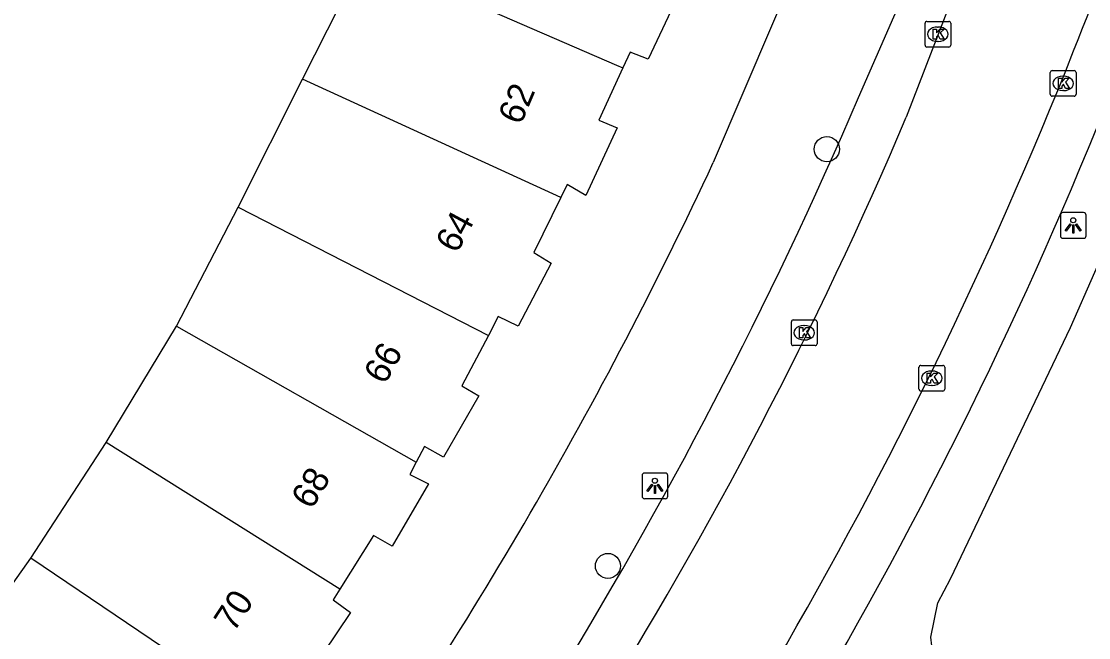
# Model space of a CAD drawing. Extents: x 162542 to 163144, y 380786 to 381511.
# Drawn here: x 163038.53 to 163080.09, y 380967.79 to 380991.8 of the extents above; entities that cross this region are included whole.
import ezdxf

# ---------------------------------------------------------------- set-up
doc = ezdxf.new("R2010")
doc.units = 0
for name, color, linetype in [('IMGEO_Berm_groen', 7, 'Continuous'), ('IMGEO_Boom', 7, 'Continuous'), ('IMGEO_Kolk', 7, 'Continuous'), ('IMGEO_Lichtpunt', 7, 'Continuous'), ('IMGEO_Pand', 7, 'Continuous'), ('IMGEO_Pand_nummerreeks', 7, 'Continuous'), ('IMGEO_Parkeervlak_open', 7, 'Continuous'), ('IMGEO_Rijbaan_lokaal_open', 7, 'Continuous'), ('IMGEO_Voetpad_open', 7, 'Continuous')]:
    doc.layers.add(name, color=color, linetype=linetype)

msp = doc.modelspace()

# ---------------------------------------------------------------- linework, layer by layer
at = {"layer": 'IMGEO_Berm_groen'}
msp.add_lwpolyline([(163077.516, 380959.974), (163074.43, 380965.619), (163074.1, 380966.465), (163073.95, 380967.815), (163074.225, 380969.146), (163074.714, 380970.08), (163079.391, 380979.871), (163082.225, 380986.346), (163084.894, 380992.933), (163086.964, 381000), (163089.194, 381007.335), (163094.981, 381005.761)], dxfattribs=at)
at = {"layer": 'IMGEO_Boom'}
for centre in [(163069.899, 380986.823), (163061.371, 380970.587)]:
    msp.add_circle(centre, 0.489, dxfattribs=at)
at = {"layer": 'IMGEO_Kolk'}
for p, q in [((163073.723, 380990.878), (163073.723, 380991.73)), ((163073.798, 380991.804), (163074.65, 380991.804)), ((163074.724, 380991.73), (163074.724, 380990.878)), ((163074.211, 380991.584), (163074.236, 380991.584)), ((163074.234, 380991.024), (163074.209, 380991.024)), ((163074.65, 380990.804), (163073.798, 380990.804)), ((163078.601, 380988.961), (163078.601, 380989.813)), ((163078.676, 380989.887), (163079.528, 380989.887)), ((163079.089, 380989.667), (163079.114, 380989.667)), ((163079.602, 380989.813), (163079.602, 380988.961)), ((163079.528, 380988.887), (163078.676, 380988.887)), ((163079.112, 380989.107), (163079.087, 380989.107)), ((163068.515, 380979.246), (163068.515, 380980.098)), ((163068.59, 380980.172), (163069.442, 380980.172)), ((163069.516, 380980.098), (163069.516, 380979.246)), ((163069.003, 380979.952), (163069.028, 380979.952)), ((163069.026, 380979.392), (163069.001, 380979.392)), ((163069.442, 380979.172), (163068.59, 380979.172)), ((163073.487, 380977.475), (163073.487, 380978.327)), ((163073.562, 380978.401), (163074.414, 380978.401)), ((163073.975, 380978.181), (163074, 380978.181)), ((163074.488, 380978.327), (163074.488, 380977.475)), ((163073.998, 380977.621), (163073.973, 380977.621)), ((163074.414, 380977.401), (163073.562, 380977.401))]:
    msp.add_line(p, q, dxfattribs=at)
for points in [[(163073.723, 380990.878), (163073.723, 380991.73)], [(163073.798, 380991.804), (163074.65, 380991.804)], [(163074.724, 380991.73), (163074.724, 380990.878)], [(163074.044, 380991.504), (163074.167, 380991.504), (163074.167, 380991.353), (163074.297, 380991.504), (163074.461, 380991.504), (163074.315, 380991.353), (163074.468, 380991.104), (163074.316, 380991.104), (163074.231, 380991.268), (163074.167, 380991.201), (163074.167, 380991.104), (163074.044, 380991.104), (163074.044, 380991.504)], [(163074.65, 380990.804), (163073.798, 380990.804)], [(163078.601, 380988.961), (163078.601, 380989.813)], [(163078.676, 380989.887), (163079.528, 380989.887)], [(163079.602, 380989.813), (163079.602, 380988.961)], [(163078.922, 380989.587), (163079.045, 380989.587), (163079.045, 380989.436), (163079.175, 380989.587), (163079.339, 380989.587), (163079.193, 380989.436), (163079.346, 380989.187), (163079.194, 380989.187), (163079.109, 380989.351), (163079.045, 380989.284), (163079.045, 380989.187), (163078.922, 380989.187), (163078.922, 380989.587)], [(163079.528, 380988.887), (163078.676, 380988.887)], [(163068.515, 380979.246), (163068.515, 380980.098)], [(163068.59, 380980.172), (163069.442, 380980.172)], [(163069.516, 380980.098), (163069.516, 380979.246)], [(163068.836, 380979.872), (163068.959, 380979.872), (163068.959, 380979.721), (163069.089, 380979.872), (163069.253, 380979.872), (163069.107, 380979.721), (163069.26, 380979.472), (163069.108, 380979.472), (163069.023, 380979.636), (163068.959, 380979.569), (163068.959, 380979.472), (163068.836, 380979.472), (163068.836, 380979.872)], [(163069.442, 380979.172), (163068.59, 380979.172)], [(163073.487, 380977.475), (163073.487, 380978.327)], [(163073.562, 380978.401), (163074.414, 380978.401)], [(163073.808, 380978.101), (163073.931, 380978.101), (163073.931, 380977.95), (163074.061, 380978.101), (163074.225, 380978.101), (163074.079, 380977.95), (163074.232, 380977.701), (163074.08, 380977.701), (163073.995, 380977.865), (163073.931, 380977.798), (163073.931, 380977.701), (163073.808, 380977.701), (163073.808, 380978.101)], [(163074.488, 380978.327), (163074.488, 380977.475)], [(163074.414, 380977.401), (163073.562, 380977.401)]]:
    msp.add_lwpolyline(points, dxfattribs=at)
for centre, start, end in [((163073.8, 380991.728), 91.552, 178.448), ((163073.8, 380991.728), 91.552, 178.448), ((163074.648, 380991.728), 1.552, 88.448), ((163074.648, 380991.728), 1.552, 88.448), ((163073.8, 380990.88), 181.552, 268.448), ((163073.8, 380990.88), 181.552, 268.448), ((163074.648, 380990.88), 271.552, 358.448), ((163074.648, 380990.88), 271.552, 358.448), ((163078.678, 380989.811), 91.552, 178.448), ((163078.678, 380989.811), 91.552, 178.448), ((163079.526, 380989.811), 1.552, 88.448), ((163079.526, 380989.811), 1.552, 88.448), ((163078.678, 380988.963), 181.552, 268.448), ((163078.678, 380988.963), 181.552, 268.448), ((163079.526, 380988.963), 271.552, 358.448), ((163079.526, 380988.963), 271.552, 358.448), ((163068.592, 380980.096), 91.552, 178.448), ((163068.592, 380980.096), 91.552, 178.448), ((163069.44, 380980.096), 1.552, 88.448), ((163069.44, 380980.096), 1.552, 88.448), ((163068.592, 380979.248), 181.552, 268.448), ((163068.592, 380979.248), 181.552, 268.448), ((163069.44, 380979.248), 271.552, 358.448), ((163069.44, 380979.248), 271.552, 358.448), ((163073.564, 380978.325), 91.552, 178.448), ((163073.564, 380978.325), 91.552, 178.448), ((163074.412, 380978.325), 1.552, 88.448), ((163074.412, 380978.325), 1.552, 88.448), ((163073.564, 380977.477), 181.552, 268.448), ((163073.564, 380977.477), 181.552, 268.448), ((163074.412, 380977.477), 271.552, 358.448), ((163074.412, 380977.477), 271.552, 358.448)]:
    msp.add_arc(centre, 0.0765, start, end, dxfattribs=at)
for centre, major_axis, ratio, start_param, end_param in [((163074.21, 380991.304), (-0.387, 0.002), 0.722429, 4.712389, 7.853982), ((163074.235, 380991.304), (-0.39, 0.002), 0.717154, 1.570796, 4.712389), ((163079.088, 380989.387), (-0.387, 0.002), 0.722429, 4.712389, 7.853982), ((163079.113, 380989.387), (-0.39, 0.002), 0.717154, 1.570796, 4.712389), ((163069.002, 380979.672), (-0.387, 0.002), 0.722429, 4.712389, 7.853982), ((163069.027, 380979.672), (-0.39, 0.002), 0.717154, 1.570796, 4.712389), ((163073.974, 380977.901), (-0.387, 0.002), 0.722429, 4.712389, 7.853982), ((163073.999, 380977.901), (-0.39, 0.002), 0.717154, 1.570796, 4.712389)]:
    msp.add_ellipse(centre, major_axis=major_axis, ratio=ratio, start_param=start_param, end_param=end_param, dxfattribs=at)
at = {"layer": 'IMGEO_Lichtpunt'}
for p, q in [((163078.997, 380984.256), (163078.997, 380983.449)), ((163078.997, 380984.256), (163078.997, 380983.449)), ((163079.899, 380984.351), (163079.091, 380984.351)), ((163079.899, 380984.351), (163079.091, 380984.351)), ((163079.993, 380983.449), (163079.993, 380984.256)), ((163079.993, 380983.449), (163079.993, 380984.256)), ((163079.091, 380983.355), (163079.899, 380983.355)), ((163079.091, 380983.355), (163079.899, 380983.355)), ((163062.704, 380974.109), (163062.704, 380973.302)), ((163062.704, 380974.109), (163062.704, 380973.302)), ((163063.606, 380974.204), (163062.798, 380974.204)), ((163063.606, 380974.204), (163062.798, 380974.204)), ((163063.7, 380973.302), (163063.7, 380974.109)), ((163063.7, 380973.302), (163063.7, 380974.109)), ((163062.798, 380973.208), (163063.606, 380973.208)), ((163062.798, 380973.208), (163063.606, 380973.208))]:
    msp.add_line(p, q, dxfattribs=at)
for points in [[(163079.371, 380983.92), (163079.41, 380983.892), (163079.222, 380983.63), (163079.184, 380983.657), (163079.371, 380983.92)], [(163079.473, 380983.872), (163079.52, 380983.872), (163079.52, 380983.55), (163079.473, 380983.55), (163079.473, 380983.872)], [(163079.583, 380983.892), (163079.621, 380983.919), (163079.808, 380983.657), (163079.769, 380983.629), (163079.583, 380983.892)], [(163063.078, 380973.773), (163063.117, 380973.745), (163062.929, 380973.483), (163062.891, 380973.51), (163063.078, 380973.773)], [(163063.18, 380973.725), (163063.227, 380973.725), (163063.227, 380973.403), (163063.18, 380973.403), (163063.18, 380973.725)], [(163063.29, 380973.745), (163063.328, 380973.772), (163063.515, 380973.51), (163063.476, 380973.482), (163063.29, 380973.745)]]:
    msp.add_lwpolyline(points, dxfattribs=at)
for centre in [(163079.496, 380984.054), (163063.203, 380973.907)]:
    msp.add_circle(centre, 0.0994, dxfattribs=at)
for centre, start, end in [((163079.091, 380984.256), 90, 180), ((163079.091, 380984.256), 90, 180), ((163079.899, 380984.256), 0, 90), ((163079.899, 380984.256), 0, 90), ((163079.091, 380983.449), 180, 270), ((163079.091, 380983.449), 180, 270), ((163079.899, 380983.449), 270, 0), ((163079.899, 380983.449), 270, 360), ((163062.798, 380974.109), 90, 180), ((163062.798, 380974.109), 90, 180), ((163063.606, 380974.109), 0, 90), ((163063.606, 380974.109), 0, 90), ((163062.798, 380973.302), 180, 270), ((163062.798, 380973.302), 180, 270), ((163063.606, 380973.302), 270, 0), ((163063.606, 380973.302), 270, 360)]:
    msp.add_arc(centre, 0.0946, start, end, dxfattribs=at)
at = {"layer": 'IMGEO_Pand'}
for points in [[(163064.442, 380995.619), (163063.446, 380993.244), (163064.163, 380992.93), (163062.941, 380990.336), (163062.233, 380990.601), (163061.955, 380989.995)], [(163049.479, 380989.554), (163051.898, 380994.361)], [(163051.898, 380994.361), (163061.711, 380990.095), (163061.955, 380989.995)], [(163061.955, 380989.995), (163061.019, 380987.958), (163061.737, 380987.654), (163060.515, 380985.021), (163059.787, 380985.445), (163059.536, 380984.936)], [(163046.968, 380984.559), (163049.479, 380989.554)], [(163059.536, 380984.936), (163049.479, 380989.554)], [(163059.536, 380984.936), (163058.485, 380982.803), (163059.162, 380982.389), (163057.879, 380979.926), (163057.103, 380980.3), (163056.714, 380979.566)], [(163044.567, 380979.93), (163046.968, 380984.559)], [(163046.968, 380984.559), (163056.714, 380979.566)], [(163041.833, 380975.39), (163044.567, 380979.93)], [(163044.567, 380979.93), (163053.908, 380974.632)], [(163056.714, 380979.566), (163055.679, 380977.609), (163056.347, 380977.215), (163054.965, 380974.823), (163054.228, 380975.237), (163053.908, 380974.632)], [(163038.892, 380970.894), (163041.833, 380975.39)], [(163050.927, 380969.676), (163041.833, 380975.39)], [(163053.908, 380974.632), (163053.653, 380974.151), (163054.38, 380973.786), (163052.969, 380971.355), (163052.242, 380971.768), (163050.927, 380969.676)], [(163035.748, 380966.461), (163038.892, 380970.894)], [(163047.79, 380964.881), (163038.892, 380970.894)], [(163050.927, 380969.676), (163050.67, 380969.268), (163051.347, 380968.774), (163049.745, 380966.394), (163049.047, 380966.777), (163047.79, 380964.881)]]:
    msp.add_lwpolyline(points, dxfattribs=at)
at = {"layer": 'IMGEO_Parkeervlak_open'}
msp.add_arc((162919.052, 381053.611), 174.32, 329.59663, 338.61399, dxfattribs=at)
at = {"layer": 'IMGEO_Rijbaan_lokaal_open'}
msp.add_lwpolyline([(163079.779, 381006.247), (163078.808, 381003.149), (163072.993, 380988.071)], dxfattribs=at)
for centre, radius, start, end in [((162863.597, 381076.707), 232.428, 338.26932, 342.01453), ((162914.407, 381056.247), 177.654, 329.77301, 338.332), ((162918.247, 381053.869), 168.154, 327.88541, 336.96482)]:
    msp.add_arc(centre, radius, start, end, dxfattribs=at)
at = {"layer": 'IMGEO_Voetpad_open'}
for points in [[(163074.549, 381008.679), (163071.327, 381000), (163065.476, 380986.302)], [(163071.137, 380988.842), (163073.192, 380993.563), (163075.459, 380999.371), (163077.054, 381004.231)]]:
    msp.add_lwpolyline(points, dxfattribs=at)
for centre, radius, start, end in [((162907.981, 381058.987), 177.596, 328.25182, 336.7357), ((162910.283, 381058.618), 171.214, 324.70076, 335.01574)]:
    msp.add_arc(centre, radius, start, end, dxfattribs=at)

# ---------------------------------------------------------------- texts
at = {"layer": 'IMGEO_Pand_nummerreeks'}
for s, rotation, p in [('62', 67.1414, (163057.979, 380987.73)), ('64', 61.7739, (163055.49, 380982.726)), ('66', 60.9061, (163052.683, 380977.614)), ('68', 58.9726, (163049.833, 380972.748)), ('70', 56.811, (163046.799, 380967.969))]:
    msp.add_text(s, height=1, rotation=rotation, dxfattribs=at).set_placement(p)

doc.saveas('drawing.dxf')
